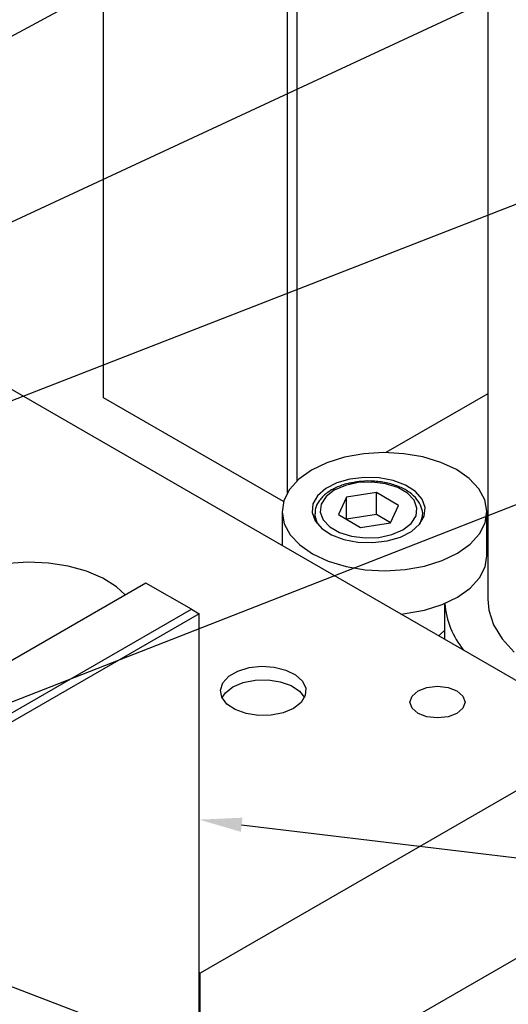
# Model space of a CAD drawing. Header units: inches. Extents: x 1880 to 2363, y -453 to -54.
# Tile 995 of 1056: x 2158.6 to 2160.38, y -270.95 to -267.35. Entities that reach past the tile are written whole.
import ezdxf

# ---------------------------------------------------------------- set-up
doc = ezdxf.new("R2010")
doc.units = ezdxf.units.IN
doc.header["$LTSCALE"] = 0.5
doc.header["$MEASUREMENT"] = 0
for name, color, linetype in [('DST-M-S', 53, 'Continuous'), ('PAD-M-S', 135, 'Continuous'), ('PBU-M-S', 8, 'Continuous'), ('PUN-M-S', 8, 'Continuous'), ('SID-M-S', 105, 'Continuous'), ('SVF-M-S', 8, 'Continuous')]:
    doc.layers.add(name, color=color, linetype=linetype)

msp = doc.modelspace()

# ---------------------------------------------------------------- linework, layer by layer
at = {"layer": 'DST-M-S', "linetype": 'Continuous', "lineweight": 25}
for p, q in [((2158.90328, -268.72947), (2158.90328, -266.67995)), ((2159.57503, -269.07717), (2159.57503, -267.06774)), ((2159.61038, -269.03351), (2159.61038, -267.06774)), ((2159.56095, -269.10914), (2158.90328, -268.72947)), ((2160.30629, -268.71553), (2159.93424, -268.93031))]:
    msp.add_line(p, q, dxfattribs=at)
at = {"layer": 'PAD-M-S', "linetype": 'Continuous', "lineweight": 25}
for p, q in [((2152.62771, -265.26977), (2160.75943, -269.96412)), ((2158.62882, -269.33048), (2158.55508, -269.33557)), ((2158.70289, -269.33353), (2158.62882, -269.33048)), ((2158.77462, -269.34463), (2158.70289, -269.33353)), ((2158.84142, -269.36336), (2158.77462, -269.34463)), ((2158.90087, -269.38905), (2158.84142, -269.36336)), ((2158.95082, -269.42078), (2158.90087, -269.38905)), ((2158.98311, -269.45015), (2158.95082, -269.42078)), ((2159.43503, -269.7157), (2159.4808, -269.7107)), ((2159.4808, -269.7107), (2159.52708, -269.71371)), ((2159.52708, -269.71371), (2159.56977, -269.72446)), ((2159.33916, -269.77105), (2159.36092, -269.74727)), ((2159.36092, -269.74727), (2159.39386, -269.72826)), ((2159.39386, -269.72826), (2159.43503, -269.7157)), ((2159.56977, -269.72446), (2159.60507, -269.742)), ((2159.60507, -269.742), (2159.62985, -269.76477)), ((2159.3305, -269.79747), (2159.33916, -269.77105)), ((2159.62985, -269.76477), (2159.64191, -269.79074)), ((2160.08458, -269.78806), (2160.12304, -269.78364)), ((2160.12304, -269.78364), (2160.1615, -269.78806)), ((2159.33571, -269.82418), (2159.3305, -269.79747)), ((2159.64017, -269.81761), (2159.62478, -269.84299)), ((2159.64191, -269.79074), (2159.64017, -269.81761)), ((2160.02254, -269.84166), (2160.03019, -269.81946)), ((2160.03019, -269.81946), (2160.05197, -269.80063)), ((2160.05197, -269.80063), (2160.08458, -269.78806)), ((2160.1615, -269.78806), (2160.1941, -269.80063)), ((2160.1941, -269.80063), (2160.21589, -269.81946)), ((2160.21589, -269.81946), (2160.22354, -269.84166)), ((2159.35434, -269.84883), (2159.33571, -269.82418)), ((2159.38472, -269.86921), (2159.35434, -269.84883)), ((2159.62478, -269.84299), (2159.59713, -269.86462)), ((2160.03019, -269.86386), (2160.02254, -269.84166)), ((2160.22354, -269.84166), (2160.21589, -269.86386)), ((2159.42416, -269.88351), (2159.38472, -269.86921)), ((2159.46915, -269.89047), (2159.42416, -269.88351)), ((2159.51569, -269.88947), (2159.46915, -269.89047)), ((2159.55965, -269.88059), (2159.51569, -269.88947)), ((2159.59713, -269.86462), (2159.55965, -269.88059)), ((2160.05197, -269.88268), (2160.03019, -269.86386)), ((2160.08458, -269.89526), (2160.05197, -269.88268)), ((2160.1941, -269.88268), (2160.1615, -269.89526)), ((2160.21589, -269.86386), (2160.1941, -269.88268)), ((2160.12304, -269.89968), (2160.08458, -269.89526)), ((2160.1615, -269.89526), (2160.12304, -269.89968)), ((2160.75943, -269.96412), (2159.25683, -270.83155)), ((2160.75943, -270.57653), (2159.35292, -271.38849)), ((2159.25683, -270.83155), (2159.25306, -270.82938)), ((2159.25683, -271.0271), (2159.25683, -270.83155))]:
    msp.add_line(p, q, dxfattribs=at)
at = {"layer": 'PBU-M-S', "linetype": 'Continuous', "lineweight": 25}
msp.add_line((2160.75943, -270.57653), (2159.35292, -271.38849), dxfattribs=at)
at = {"layer": 'PUN-M-S', "linetype": 'Continuous', "lineweight": 25}
for p, q in [((2159.05861, -269.40657), (2157.4959, -270.3087)), ((2159.22478, -269.5025), (2159.05861, -269.40657)), ((2157.66207, -270.40463), (2159.22478, -269.5025)), ((2159.25306, -269.51883), (2157.66207, -270.43729)), ((2159.22478, -269.5025), (2159.25306, -269.51883)), ((2159.25306, -271.02329), (2159.25306, -269.51883))]:
    msp.add_line(p, q, dxfattribs=at)
at = {"layer": 'SID-M-S'}
for p, q in [((2156.05339, -268.76056), (2164.07205, -264.44795)), ((2156.90271, -268.8619), (2164.06707, -265.52707)), ((2157.02629, -269.34095), (2164.06223, -266.60021)), ((2157.87765, -270.11176), (2164.06235, -267.68959)), ((2159.40794, -270.28975), (2164.05049, -270.8499)), ((2157.50323, -270.47335), (2164.0618, -272.98232))]:
    msp.add_line(p, q, dxfattribs=at)
msp.add_solid([(2159.40482, -270.31556), (2159.25306, -270.27106), (2159.40482, -270.31556), (2159.41105, -270.26394)], dxfattribs=at)
at = {"layer": 'SVF-M-S', "linetype": 'Continuous', "lineweight": 25}
for p, q in [((2160.30629, -265.32106), (2160.30629, -269.46525)), ((2159.78367, -268.94735), (2159.71928, -268.96759)), ((2159.85367, -268.93476), (2159.78367, -268.94735)), ((2159.92658, -268.93029), (2159.85367, -268.93476)), ((2159.9996, -268.93412), (2159.92658, -268.93029)), ((2160.06993, -268.9461), (2159.9996, -268.93412)), ((2160.13485, -268.96577), (2160.06993, -268.9461)), ((2159.71928, -268.96759), (2159.66295, -268.99469)), ((2160.19188, -268.99238), (2160.13485, -268.96577)), ((2160.23882, -269.02489), (2160.19188, -268.99238)), ((2159.61687, -269.02761), (2159.5828, -269.06509)), ((2159.66295, -268.99469), (2159.61687, -269.02761)), ((2159.80349, -269.02711), (2159.75528, -269.0411)), ((2159.85633, -269.0208), (2159.80349, -269.02711)), ((2159.9102, -269.0226), (2159.85633, -269.0208)), ((2159.96142, -269.03239), (2159.9102, -269.0226)), ((2160.27387, -269.06207), (2160.23882, -269.02489)), ((2159.5828, -269.06509), (2159.56204, -269.10568)), ((2159.71498, -269.06181), (2159.68535, -269.08784)), ((2159.75528, -269.0411), (2159.71498, -269.06181)), ((2159.7865, -269.05004), (2159.74613, -269.06749)), ((2159.7865, -269.05004), (2159.74613, -269.06749)), ((2159.83375, -269.03987), (2159.7865, -269.05004)), ((2159.83375, -269.03987), (2159.7865, -269.05004)), ((2159.88405, -269.03779), (2159.83375, -269.03987)), ((2159.88405, -269.03779), (2159.83375, -269.03987)), ((2159.93332, -269.04398), (2159.88405, -269.03779)), ((2159.93332, -269.04398), (2159.88405, -269.03779)), ((2159.97758, -269.05793), (2159.93332, -269.04398)), ((2159.97758, -269.05793), (2159.93332, -269.04398)), ((2160.00651, -269.0495), (2159.96142, -269.03239)), ((2160.01324, -269.07851), (2159.97758, -269.05793)), ((2160.01324, -269.07851), (2159.97758, -269.05793)), ((2160.04239, -269.07276), (2160.00651, -269.0495)), ((2160.29568, -269.10248), (2160.27387, -269.06207)), ((2159.68535, -269.08784), (2159.66839, -269.11741)), ((2159.71592, -269.09079), (2159.69829, -269.11806)), ((2159.71592, -269.09079), (2159.69829, -269.11806)), ((2159.74613, -269.06749), (2159.71592, -269.09079)), ((2159.74613, -269.06749), (2159.71592, -269.09079)), ((2159.79105, -269.09341), (2159.76163, -269.15679)), ((2159.79105, -269.09341), (2159.76163, -269.15679)), ((2159.90082, -269.07643), (2159.79105, -269.09341)), ((2159.90082, -269.07643), (2159.79105, -269.09341)), ((2159.79105, -269.17377), (2159.79105, -269.09341)), ((2159.79105, -269.17377), (2159.79105, -269.09341)), ((2159.98119, -269.12282), (2159.90082, -269.07643)), ((2159.90082, -269.1568), (2159.90082, -269.07643)), ((2159.98119, -269.12282), (2159.90082, -269.07643)), ((2159.90082, -269.1568), (2159.90082, -269.07643)), ((2160.0374, -269.10406), (2160.01324, -269.07851)), ((2160.0374, -269.10406), (2160.01324, -269.07851)), ((2160.06662, -269.1006), (2160.04239, -269.07276)), ((2160.07755, -269.1311), (2160.06662, -269.1006)), ((2160.30342, -269.14457), (2160.29568, -269.10248)), ((2159.56204, -269.10568), (2159.55541, -269.14784)), ((2159.66839, -269.11741), (2159.66527, -269.14851)), ((2159.69829, -269.11806), (2159.6947, -269.1471)), ((2159.69829, -269.11806), (2159.6947, -269.1471)), ((2159.95177, -269.1862), (2159.98119, -269.12282)), ((2159.95177, -269.1862), (2159.98119, -269.12282)), ((2160.04812, -269.13251), (2160.0374, -269.10406)), ((2160.04812, -269.13251), (2160.0374, -269.10406)), ((2160.04453, -269.16155), (2160.04812, -269.13251)), ((2160.04453, -269.16155), (2160.04812, -269.13251)), ((2160.07443, -269.1622), (2160.07755, -269.1311)), ((2159.5554, -269.1462), (2159.5554, -269.26905)), ((2159.55541, -269.14784), (2159.56315, -269.18993)), ((2159.66527, -269.14851), (2159.67619, -269.17901)), ((2159.67456, -269.15588), (2159.67456, -269.17619)), ((2159.67456, -269.15588), (2159.67456, -269.17619)), ((2159.67459, -269.15392), (2159.67467, -269.15976)), ((2159.67459, -269.15392), (2159.67467, -269.15976)), ((2159.67467, -269.15976), (2159.68312, -269.18902)), ((2159.67467, -269.15976), (2159.68312, -269.18902)), ((2159.6947, -269.1471), (2159.70541, -269.17555)), ((2159.6947, -269.1471), (2159.70541, -269.17555)), ((2159.76163, -269.15679), (2159.84199, -269.20318)), ((2159.76163, -269.15679), (2159.84199, -269.20318)), ((2159.90082, -269.1568), (2159.79106, -269.17378)), ((2159.90082, -269.1568), (2159.79106, -269.17378)), ((2159.95176, -269.1862), (2159.90082, -269.1568)), ((2159.95176, -269.1862), (2159.90082, -269.1568)), ((2160.0269, -269.18882), (2160.04453, -269.16155)), ((2160.0269, -269.18882), (2160.04453, -269.16155)), ((2160.05747, -269.19177), (2160.07443, -269.1622)), ((2160.0597, -269.18902), (2160.06723, -269.1675)), ((2160.0597, -269.18902), (2160.06723, -269.1675)), ((2160.06723, -269.1675), (2160.0681, -269.16049)), ((2160.06723, -269.1675), (2160.0681, -269.16049)), ((2160.0681, -269.16049), (2160.06826, -269.15588)), ((2160.0681, -269.16049), (2160.06826, -269.15588)), ((2160.06826, -269.17619), (2160.06826, -269.15588)), ((2160.06826, -269.17619), (2160.06826, -269.15588)), ((2160.29679, -269.18672), (2160.30342, -269.14457)), ((2160.30343, -269.30694), (2160.30343, -269.1462)), ((2159.56315, -269.18993), (2159.58496, -269.23034)), ((2159.67619, -269.17901), (2159.70042, -269.20685)), ((2159.70042, -269.20685), (2159.73631, -269.23011)), ((2159.70541, -269.17555), (2159.72958, -269.2011)), ((2159.70541, -269.17555), (2159.72958, -269.2011)), ((2159.72958, -269.2011), (2159.76524, -269.22168)), ((2159.72958, -269.2011), (2159.76524, -269.22168)), ((2159.84199, -269.20318), (2159.95177, -269.1862)), ((2159.84199, -269.20318), (2159.95177, -269.1862)), ((2159.99668, -269.21212), (2160.0269, -269.18882)), ((2159.99668, -269.21212), (2160.0269, -269.18882)), ((2160.02784, -269.2178), (2160.05747, -269.19177)), ((2160.27603, -269.22732), (2160.29679, -269.18672)), ((2159.58496, -269.23034), (2159.62001, -269.26751)), ((2159.73631, -269.23011), (2159.7814, -269.24722)), ((2159.76524, -269.22168), (2159.8095, -269.23563)), ((2159.76524, -269.22168), (2159.8095, -269.23563)), ((2159.8095, -269.23563), (2159.85877, -269.24182)), ((2159.8095, -269.23563), (2159.85877, -269.24182)), ((2159.85877, -269.24182), (2159.90907, -269.23974)), ((2159.85877, -269.24182), (2159.90907, -269.23974)), ((2159.90907, -269.23974), (2159.95632, -269.22957)), ((2159.90907, -269.23974), (2159.95632, -269.22957)), ((2159.93933, -269.2525), (2159.98754, -269.23851)), ((2159.95632, -269.22957), (2159.99668, -269.21212)), ((2159.95632, -269.22957), (2159.99668, -269.21212)), ((2159.98754, -269.23851), (2160.02784, -269.2178)), ((2160.24196, -269.2648), (2160.27603, -269.22732)), ((2159.62001, -269.26751), (2159.66696, -269.30003)), ((2159.7814, -269.24722), (2159.83262, -269.25701)), ((2159.83262, -269.25701), (2159.88649, -269.25881)), ((2159.88649, -269.25881), (2159.93933, -269.2525)), ((2160.19588, -269.29772), (2160.24196, -269.2648)), ((2159.66696, -269.30003), (2159.72398, -269.32663)), ((2160.13956, -269.32482), (2160.19588, -269.29772)), ((2160.29679, -269.34746), (2160.30343, -269.30694)), ((2159.72398, -269.32663), (2159.78891, -269.3463)), ((2159.78891, -269.3463), (2159.85923, -269.35828)), ((2160.00516, -269.35764), (2160.07516, -269.34505)), ((2160.07516, -269.34505), (2160.13956, -269.32482)), ((2160.27603, -269.38805), (2160.29679, -269.34746)), ((2159.85923, -269.35828), (2159.93225, -269.36211)), ((2159.93225, -269.36211), (2160.00516, -269.35764)), ((2160.24196, -269.42553), (2160.27603, -269.38805)), ((2160.19588, -269.45845), (2160.24196, -269.42553)), ((2160.13956, -269.48555), (2160.19588, -269.45845)), ((2160.07516, -269.50579), (2160.13956, -269.48555)), ((2160.14881, -269.48181), (2160.14881, -269.61161)), ((2160.30629, -269.46525), (2160.31025, -269.50596)), ((2159.98952, -269.52005), (2160.00516, -269.51838)), ((2160.00516, -269.51838), (2160.07516, -269.50579)), ((2160.31025, -269.50596), (2160.32775, -269.55937)), ((2160.32775, -269.55937), (2160.35885, -269.61067)), ((2160.12747, -269.5993), (2160.13693, -269.59123)), ((2160.13693, -269.59123), (2160.14881, -269.57954)), ((2160.35885, -269.61067), (2160.40284, -269.65872)), ((2159.37616, -269.78605), (2159.41363, -269.77008)), ((2159.41363, -269.77008), (2159.45759, -269.7612)), ((2159.45759, -269.7612), (2159.50414, -269.7602)), ((2159.50414, -269.7602), (2159.54912, -269.76716)), ((2159.54912, -269.76716), (2159.58856, -269.78146)), ((2159.58856, -269.78146), (2159.61894, -269.80184)), ((2159.33626, -269.82533), (2159.3485, -269.80768)), ((2159.3485, -269.80768), (2159.37616, -269.78605)), ((2159.61894, -269.80184), (2159.63702, -269.82533))]:
    msp.add_line(p, q, dxfattribs=at)
msp.add_arc((2160.46395, -269.45333), 0.3159, 185.13283, 218.86251, dxfattribs=at)
for points, knots in [([(2159.73629, -269.06651), (2159.73006, -269.07042), (2159.71194, -269.08175), (2159.69075, -269.10407), (2159.67629, -269.13036), (2159.67622, -269.14714), (2159.6762, -269.15371)], [0, 0, 0, 0, 0.176727, 0.5132924, 0.8093523, 1, 1, 1, 1]), ([(2159.73629, -269.06651), (2159.73006, -269.07042), (2159.71194, -269.08175), (2159.69075, -269.10407), (2159.67629, -269.13036), (2159.67622, -269.14714), (2159.6762, -269.15371)], [0, 0, 0, 0, 0.176727, 0.5132924, 0.8093523, 1, 1, 1, 1]), ([(2159.81401, -269.04), (2159.80804, -269.04087), (2159.78592, -269.04409), (2159.75981, -269.05398), (2159.74178, -269.06359), (2159.73629, -269.06651)], [0, 0, 0, 0, 0.2043943, 0.7576381, 1, 1, 1, 1]), ([(2159.81401, -269.04), (2159.80804, -269.04087), (2159.78592, -269.04409), (2159.75981, -269.05398), (2159.74178, -269.06359), (2159.73629, -269.06651)], [0, 0, 0, 0, 0.2043943, 0.7576381, 1, 1, 1, 1]), ([(2160.06786, -269.16144), (2160.06796, -269.16108), (2160.07066, -269.15043), (2160.06479, -269.1286), (2160.04938, -269.09988), (2160.02239, -269.07494), (2159.98627, -269.05475), (2159.94228, -269.04048), (2159.8938, -269.0336), (2159.84962, -269.03318), (2159.82393, -269.0381), (2159.81401, -269.04)], [0, 0, 0, 0, 0.0044009, 0.1295137, 0.2526128, 0.3795604, 0.512071, 0.646756, 0.7812039, 0.9154424, 1, 1, 1, 1]), ([(2160.06786, -269.16144), (2160.06796, -269.16108), (2160.07066, -269.15043), (2160.06479, -269.1286), (2160.04938, -269.09988), (2160.02239, -269.07494), (2159.98627, -269.05475), (2159.94228, -269.04048), (2159.8938, -269.0336), (2159.84962, -269.03318), (2159.82393, -269.0381), (2159.81401, -269.04)], [0, 0, 0, 0, 0.0044009, 0.1295137, 0.2526128, 0.3795604, 0.512071, 0.646756, 0.7812039, 0.9154424, 1, 1, 1, 1])]:
    msp.add_open_spline(points, degree=3, knots=knots, dxfattribs=at)

doc.saveas('drawing.dxf')
